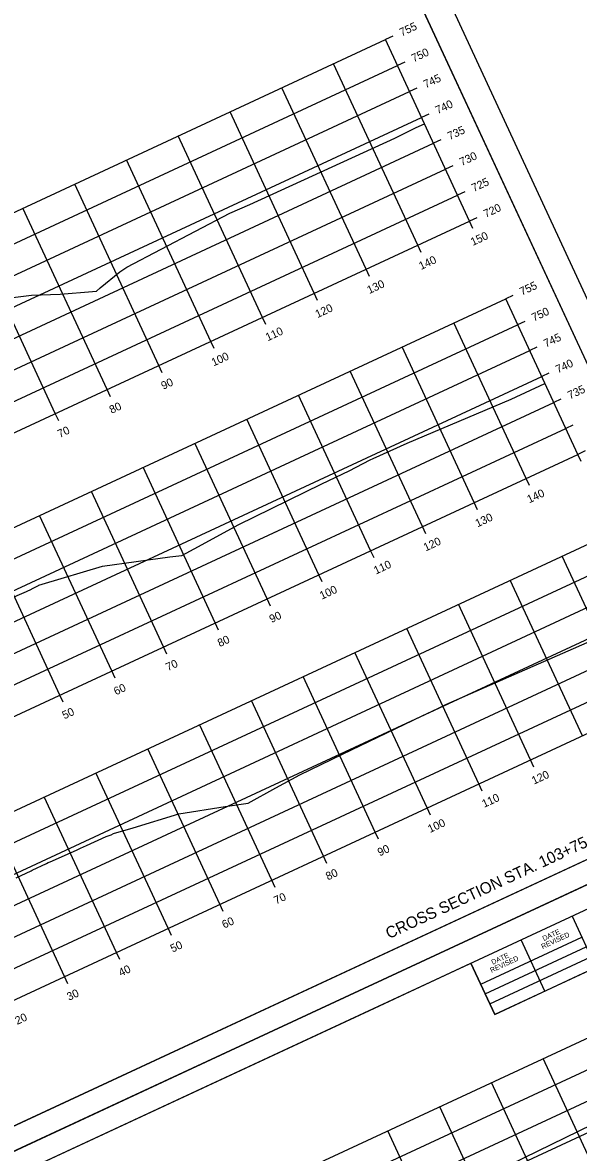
# Model space of a CAD drawing. Extents: x 1354696 to 1366163, y 660729 to 670380.
# Drawn here: x 1356854.3 to 1356951.6, y 664920 to 665117.7 of the extents above; entities that cross this region are included whole.
import ezdxf

# ---------------------------------------------------------------- set-up
doc = ezdxf.new("R2010")
doc.units = 0
for name, color, linetype in [('R_Axis', 7, 'Continuous'), ('R_Axis Annot', 7, 'Continuous'), ('R_Border', 7, 'Continuous'), ('R_Draft', 7, 'Continuous'), ('R_Exist Surface', 7, 'Continuous'), ('R_Grid', 7, 'Continuous'), ('R_No Plot', 7, 'Continuous')]:
    doc.layers.add(name, color=color, linetype=linetype)

msp = doc.modelspace()

# ---------------------------------------------------------------- linework, layer by layer
at = {"layer": 'R_Axis'}
for p, q in [((1356919.08, 665115.28), (1356917.81, 665114.69)), ((1356932.55, 665082.94), (1356917.81, 665114.69)), ((1356921.19, 665110.74), (1356919.92, 665110.15)), ((1356923.29, 665106.21), (1356922.02, 665105.62)), ((1356925.4, 665101.67), (1356924.13, 665101.08)), ((1356927.5, 665097.14), (1356926.23, 665096.55)), ((1356929.61, 665092.6), (1356928.34, 665092.01)), ((1356931.71, 665088.07), (1356930.44, 665087.48)), ((1356660.45, 664956.61), (1356932.55, 665082.94)), ((1356933.82, 665083.53), (1356932.55, 665082.94)), ((1356933.14, 665081.67), (1356932.55, 665082.94)), ((1356924.07, 665077.46), (1356923.48, 665078.73)), ((1356915, 665073.25), (1356914.41, 665074.52)), ((1356905.93, 665069.04), (1356905.34, 665070.31)), ((1356940.14, 665069.93), (1356938.87, 665069.34)), ((1356951.5, 665042.13), (1356938.87, 665069.34)), ((1356896.86, 665064.83), (1356896.27, 665066.1)), ((1356942.24, 665065.39), (1356940.97, 665064.8)), ((1356887.79, 665060.62), (1356887.2, 665061.89)), ((1356944.35, 665060.86), (1356943.08, 665060.27)), ((1356878.72, 665056.41), (1356878.13, 665057.68)), ((1356946.45, 665056.32), (1356945.18, 665055.73)), ((1356869.65, 665052.2), (1356869.06, 665053.47)), ((1356948.56, 665051.79), (1356947.29, 665051.2)), ((1356860.58, 665047.99), (1356859.99, 665049.26)), ((1356950.66, 665047.25), (1356949.39, 665046.66)), ((1356952.77, 665042.72), (1356951.5, 665042.13)), ((1356679.4, 664915.8), (1356951.5, 665042.13)), ((1356952.09, 665040.86), (1356951.5, 665042.13)), ((1356943.02, 665036.65), (1356942.43, 665037.92)), ((1356933.95, 665032.44), (1356933.36, 665033.71)), ((1356924.88, 665028.23), (1356924.29, 665029.5)), ((1356915.81, 665024.01), (1356915.22, 665025.28)), ((1356906.74, 665019.8), (1356906.15, 665021.07)), ((1356897.67, 665015.59), (1356897.08, 665016.86)), ((1356888.6, 665011.38), (1356888.01, 665012.65)), ((1356879.53, 665007.17), (1356878.94, 665008.44)), ((1356870.46, 665002.96), (1356869.87, 665004.23)), ((1356698.35, 664874.98), (1356970.45, 665001.31)), ((1356861.39, 664998.75), (1356860.8, 665000.02)), ((1356943.83, 664987.41), (1356943.24, 664988.68)), ((1356934.76, 664983.2), (1356934.17, 664984.47)), ((1356925.69, 664978.99), (1356925.1, 664980.26)), ((1356916.62, 664974.78), (1356916.03, 664976.05)), ((1356907.55, 664970.57), (1356906.96, 664971.84)), ((1356898.48, 664966.36), (1356897.89, 664967.63)), ((1356889.41, 664962.14), (1356888.82, 664963.41)), ((1356880.34, 664957.93), (1356879.75, 664959.2)), ((1356871.27, 664953.72), (1356870.68, 664954.99)), ((1356862.2, 664949.51), (1356861.61, 664950.78))]:
    msp.add_line(p, q, dxfattribs=at)
at = {"layer": 'R_Border'}
for p, q in [((1356986.29, 664986.62), (1356899.77, 665172.97)), ((1356986.29, 664986.62), (1356699.51, 664853.47)), ((1356702.83, 664846.33), (1356989.61, 664979.47)), ((1356993.77, 664970.51), (1356936.95, 664944.13)), ((1356950.52, 664961.32), (1356954.68, 664952.36)), ((1356934.49, 664949.45), (1356952.21, 664957.68)), ((1356935.27, 664947.76), (1356952.99, 664955.99)), ((1356945.73, 664948.21), (1356941.57, 664957.17)), ((1356936.09, 664946), (1356953.81, 664954.23)), ((1356936.95, 664944.13), (1356932.79, 664953.09))]:
    msp.add_line(p, q, dxfattribs=at)
at = {"layer": 'R_Exist Surface'}
for points in [[(1356851.59, 665069.47), (1356855.8, 665069.96), (1356860.81, 665070.15), (1356866.52, 665070.62), (1356867.19, 665070.67), (1356867.87, 665071.25), (1356871.31, 665074.07), (1356872.54, 665074.9), (1356890.56, 665084.33), (1356894.03, 665085.87), (1356919.48, 665097.43), (1356923.18, 665099.3), (1356924.64, 665099.97)], [(1356851.56, 665016.67), (1356854.92, 665018.15), (1356855.82, 665018.55), (1356855.89, 665018.58), (1356857.05, 665019.2), (1356857.1, 665019.22), (1356857.68, 665019.4), (1356868.25, 665022.54), (1356880.02, 665024.2), (1356882.14, 665024.46), (1356885.05, 665026), (1356892.02, 665029.82), (1356906.67, 665036.96), (1356911.47, 665039.24), (1356915.12, 665041.15), (1356915.69, 665041.4), (1356921.63, 665044.08), (1356939.81, 665051.79), (1356945.75, 665054.5)], [(1356853.14, 664968.02), (1356855.78, 664969.28), (1356855.95, 664969.36), (1356858.44, 664970.57), (1356858.74, 664970.71), (1356859.08, 664970.86), (1356861.58, 664971.96), (1356863.83, 664972.96), (1356864.42, 664973.22), (1356865.48, 664973.71), (1356868.92, 664975.24), (1356869.79, 664975.58), (1356870.17, 664975.79), (1356873.62, 664976.8), (1356881.61, 664979.21), (1356889.73, 664980.52), (1356893.75, 664981.1), (1356898.62, 664983.79), (1356902.79, 664986.08), (1356910.27, 664989.7), (1356924.27, 664996.35), (1356926.97, 664997.64), (1356928.41, 664998.34), (1356932.78, 665000.26), (1356953.12, 665009.2)], [(1356939.63, 664917.87), (1356954.11, 664924.93), (1356961.12, 664927.94), (1356978.48, 664935.63), (1356981.38, 664936.99), (1356988.01, 664939.81), (1356996.47, 664943.41), (1356997.19, 664943.73)]]:
    msp.add_lwpolyline(points, dxfattribs=at)
at = {"layer": 'R_Grid'}
for p, q in [((1356645.71, 664988.36), (1356917.81, 665114.69)), ((1356932.55, 665082.94), (1356917.81, 665114.69)), ((1356647.81, 664983.82), (1356919.92, 665110.15)), ((1356923.48, 665078.73), (1356908.74, 665110.48)), ((1356914.41, 665074.52), (1356899.67, 665106.27)), ((1356649.92, 664979.29), (1356922.02, 665105.62)), ((1356905.34, 665070.31), (1356890.6, 665102.06)), ((1356652.02, 664974.75), (1356924.13, 665101.08)), ((1356654.13, 664970.22), (1356926.23, 665096.55)), ((1356896.27, 665066.1), (1356881.53, 665097.85)), ((1356887.2, 665061.89), (1356872.46, 665093.63)), ((1356656.23, 664965.68), (1356928.34, 665092.01)), ((1356878.13, 665057.68), (1356863.39, 665089.42)), ((1356658.34, 664961.15), (1356930.44, 665087.48)), ((1356869.06, 665053.47), (1356854.32, 665085.21)), ((1356660.45, 664956.61), (1356932.55, 665082.94)), ((1356859.99, 665049.26), (1356845.25, 665081)), ((1356666.76, 664943.01), (1356938.87, 665069.34)), ((1356951.5, 665042.13), (1356938.87, 665069.34)), ((1356668.87, 664938.47), (1356940.97, 665064.8)), ((1356942.43, 665037.92), (1356929.8, 665065.13)), ((1356933.36, 665033.71), (1356920.73, 665060.92)), ((1356670.97, 664933.94), (1356943.08, 665060.27)), ((1356924.29, 665029.5), (1356911.66, 665056.71)), ((1356673.08, 664929.4), (1356945.18, 665055.73)), ((1356675.18, 664924.87), (1356947.29, 665051.2)), ((1356915.22, 665025.28), (1356902.59, 665052.5)), ((1356677.29, 664920.33), (1356949.39, 665046.66)), ((1356906.15, 665021.07), (1356893.52, 665048.28)), ((1356897.08, 665016.86), (1356884.45, 665044.07)), ((1356679.4, 664915.8), (1356951.5, 665042.13)), ((1356888.01, 665012.65), (1356875.38, 665039.86)), ((1356878.94, 665008.44), (1356866.31, 665035.65)), ((1356869.87, 665004.23), (1356857.24, 665031.44)), ((1356685.71, 664902.19), (1356957.82, 665028.52)), ((1356860.8, 665000.02), (1356848.17, 665027.23)), ((1356687.82, 664897.66), (1356959.92, 665023.99)), ((1356961.38, 664997.1), (1356948.75, 665024.31)), ((1356689.92, 664893.12), (1356962.03, 665019.45)), ((1356952.31, 664992.89), (1356939.68, 665020.1)), ((1356943.24, 664988.68), (1356930.61, 665015.89)), ((1356692.03, 664888.59), (1356964.13, 665014.92)), ((1356934.17, 664984.47), (1356921.54, 665011.68)), ((1356694.13, 664884.05), (1356966.24, 665010.38)), ((1356925.1, 664980.26), (1356912.47, 665007.47)), ((1356696.24, 664879.52), (1356968.34, 665005.85)), ((1356916.03, 664976.05), (1356903.4, 665003.26)), ((1356698.35, 664874.98), (1356970.45, 665001.31)), ((1356906.96, 664971.84), (1356894.33, 664999.05)), ((1356897.89, 664967.63), (1356885.26, 664994.84)), ((1356888.82, 664963.41), (1356876.18, 664990.62)), ((1356879.75, 664959.2), (1356867.11, 664986.41)), ((1356870.68, 664954.99), (1356858.04, 664982.2)), ((1356861.61, 664950.78), (1356848.97, 664977.99)), ((1356718.7, 664831.14), (1356990.8, 664957.47)), ((1356720.81, 664826.6), (1356992.91, 664952.93)), ((1356722.91, 664822.07), (1356995.02, 664948.4)), ((1356725.02, 664817.53), (1356997.12, 664943.86)), ((1356958.09, 664909.2), (1356945.45, 664936.41)), ((1356949.02, 664904.99), (1356936.38, 664932.2)), ((1356939.95, 664900.78), (1356927.31, 664927.99)), ((1356930.88, 664896.57), (1356918.24, 664923.78))]:
    msp.add_line(p, q, dxfattribs=at)
at = {"layer": 'R_No Plot'}
msp.add_line((1356689.94, 664844.64), (1356992.28, 664985.01), dxfattribs=at)
msp.add_line((1356689.94, 664844.64), (1356992.28, 664985.01), dxfattribs=at)
for points in [[(1356600.1, 665038.14), (1356902.44, 665178.51), (1356992.28, 664985.01), (1356689.93, 664844.64)], [(1356825.16, 665138.33), (1356842.96, 665146.59), (1356847.12, 665137.63), (1356861.73, 665144.42), (1356882.77, 665154.19), (1356894.74, 665128.7), (1356915.79, 665138.47), (1356986.29, 664986.62), (1356699.51, 664853.47), (1356612.99, 665039.83)], [(1356689.93, 664844.64), (1356992.28, 664985.01), (1357082.12, 664791.51), (1356779.77, 664651.14)], [(1356915, 664944.83), (1356932.79, 664953.09), (1356936.95, 664944.13), (1356951.57, 664950.92), (1356972.61, 664960.69), (1356984.58, 664935.2), (1357005.63, 664944.97), (1357076.13, 664793.12), (1356789.35, 664659.97), (1356702.83, 664846.33)]]:
    msp.add_lwpolyline(points, close=True, dxfattribs=at)

# ---------------------------------------------------------------- texts
at = {"layer": 'R_Axis Annot'}
for s, p in [('755', (1356920.65, 665115.23)), ('750', (1356922.75, 665110.7)), ('745', (1356924.86, 665106.16)), ('740', (1356926.96, 665101.63)), ('735', (1356929.07, 665097.09)), ('730', (1356931.17, 665092.56)), ('725', (1356933.28, 665088.02)), ('720', (1356935.38, 665083.49)), ('150', (1356933.12, 665078.58)), ('140', (1356924.05, 665074.37)), ('130', (1356914.98, 665070.16)), ('755', (1356941.7, 665069.88)), ('120', (1356905.91, 665065.95)), ('750', (1356943.81, 665065.35)), ('110', (1356897.2, 665061.9)), ('745', (1356945.91, 665060.81)), ('100', (1356887.72, 665057.5)), ('740', (1356948.02, 665056.28)), ('90', (1356878.91, 665053.41)), ('735', (1356950.12, 665051.74)), ('80', (1356869.84, 665049.2)), ('70', (1356860.77, 665044.99)), ('140', (1356943, 665033.55)), ('130', (1356933.93, 665029.34)), ('120', (1356924.86, 665025.13)), ('110', (1356916.15, 665021.09)), ('100', (1356906.67, 665016.69)), ('90', (1356897.86, 665012.6)), ('80', (1356888.79, 665008.39)), ('70', (1356879.72, 665004.17)), ('60', (1356870.62, 664999.95)), ('50', (1356861.58, 664995.75)), ('120', (1356943.81, 664984.32)), ('110', (1356935.1, 664980.27)), ('100', (1356925.62, 664975.87)), ('90', (1356916.81, 664971.78)), ('80', (1356907.74, 664967.57)), ('70', (1356898.67, 664963.36)), ('60', (1356889.57, 664959.13)), ('50', (1356880.53, 664954.94)), ('40', (1356871.46, 664950.73)), ('30', (1356862.39, 664946.51)), ('20', (1356853.32, 664942.3))]:
    msp.add_text(s, height=1.4, rotation=24.9042, dxfattribs=at).set_placement(p)
at = {"layer": 'R_Border'}
for s, p in [('REVISED', (1356945.34, 664955.56)), ('DATE', (1356945.55, 664956.96)), ('REVISED', (1356936.39, 664951.41)), ('DATE', (1356936.6, 664952.81))]:
    msp.add_text(s, height=0.879, rotation=24.9042, dxfattribs=at).set_placement(p)
at = {"layer": 'R_Draft'}
msp.add_text('CROSS SECTION STA. 103+75 TO STA. 104+25', height=2, rotation=24.9042, dxfattribs=at).set_placement((1356918.42, 664957.31))

doc.saveas('drawing.dxf')
